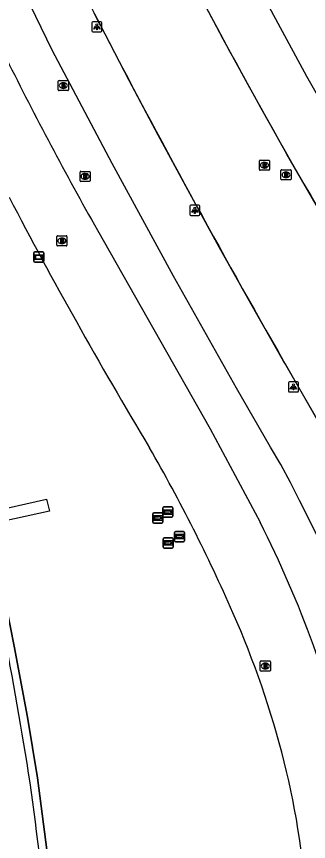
# Model space of a CAD drawing. Extents: x 155018 to 156648, y 383980 to 385733.
# Drawn here: x 156065 to 156093.8, y 384861.6 to 384943.1 of the extents above; entities that cross this region are included whole.
import ezdxf

# ---------------------------------------------------------------- set-up
doc = ezdxf.new("R2010")
doc.units = 0
for name, color, linetype in [('IMGEO_Brandkraan', 7, 'Continuous'), ('IMGEO_Dek', 7, 'Continuous'), ('IMGEO_Hek', 7, 'Continuous'), ('IMGEO_Lichtpunt', 7, 'Continuous'), ('IMGEO_Lijnafwatering', 7, 'Continuous'), ('IMGEO_Parkeervlak_open', 7, 'Continuous'), ('IMGEO_Rijbaan_lokaal_gesloten', 7, 'Continuous'), ('IMGEO_Rijbaan_regionaal_gesloten', 7, 'Continuous'), ('IMGEO_Rioolput', 7, 'Continuous'), ('IMGEO_Verklikker', 7, 'Continuous'), ('IMGEO_Voetpad_gesloten', 7, 'Continuous'), ('IMGEO_Voetpad_op_trap', 7, 'Continuous'), ('IMGEO_Wegwijzer', 7, 'Continuous')]:
    doc.layers.add(name, color=color, linetype=linetype)

msp = doc.modelspace()

# ---------------------------------------------------------------- linework, layer by layer
at = {"layer": 'IMGEO_Brandkraan'}
for p, q in [((156068.956, 384920.52), (156068.956, 384921.372)), ((156069.031, 384921.446), (156069.883, 384921.446)), ((156069.444, 384921.226), (156069.469, 384921.226)), ((156069.957, 384921.372), (156069.957, 384920.52)), ((156069.883, 384920.446), (156069.031, 384920.446)), ((156069.467, 384920.666), (156069.442, 384920.666))]:
    msp.add_line(p, q, dxfattribs=at)
for points in [[(156068.956, 384920.52), (156068.956, 384921.372)], [(156069.031, 384921.446), (156069.883, 384921.446)], [(156069.304, 384921.146), (156069.304, 384920.746), (156069.517, 384920.746)], [(156069.535, 384921.146), (156069.304, 384921.146)], [(156069.483, 384921.065), (156069.429, 384921.065), (156069.429, 384920.989)], [(156069.429, 384920.989), (156069.482, 384920.989)], [(156069.957, 384921.372), (156069.957, 384920.52)], [(156069.883, 384920.446), (156069.031, 384920.446)], [(156069.491, 384920.913), (156069.429, 384920.913), (156069.429, 384920.832)], [(156069.429, 384920.832), (156069.491, 384920.832)]]:
    msp.add_lwpolyline(points, dxfattribs=at)
for centre, radius, start, end in [((156069.033, 384921.37), 0.0765, 91.55205, 178.44795), ((156069.033, 384921.37), 0.0765, 91.55205, 178.44795), ((156069.484, 384921.027), 0.0379, 267.82845, 90.93552), ((156069.539, 384921.001), 0.145, 59.4692, 91.53667), ((156069.564, 384921.048), 0.0922, 285.51372, 58.15012), ((156069.881, 384921.37), 0.0765, 1.55205, 88.44795), ((156069.881, 384921.37), 0.0765, 1.55205, 88.44795), ((156069.033, 384920.522), 0.0765, 181.55205, 268.44795), ((156069.033, 384920.522), 0.0765, 181.55205, 268.44795), ((156069.492, 384920.872), 0.0404, 269.87594, 90.50774), ((156069.523, 384920.997), 0.251, 268.66757, 293.53466), ((156069.569, 384920.856), 0.105, 301.31148, 78.98903), ((156069.881, 384920.522), 0.0765, 271.55205, 358.44795), ((156069.881, 384920.522), 0.0765, 271.55205, 358.44795)]:
    msp.add_arc(centre, radius, start, end, dxfattribs=at)
for centre, major_axis, ratio, start_param, end_param in [((156069.443, 384920.946), (-0.387, 0.002), 0.722429, 4.712389, 7.853982), ((156069.468, 384920.946), (-0.39, 0.002), 0.717154, 1.570796, 4.712389)]:
    msp.add_ellipse(centre, major_axis=major_axis, ratio=ratio, start_param=start_param, end_param=end_param, dxfattribs=at)
at = {"layer": 'IMGEO_Dek'}
msp.add_lwpolyline([(156068.116, 384859.746), (156067.041, 384867.895), (156066.062, 384873.898), (156064.757, 384880.912), (156062.331, 384892.966), (156062.08, 384894.114), (156061.157, 384898.221), (156058.656, 384908.023), (156055.886, 384916.978), (156051.936, 384928.479), (156048.02, 384938.183), (156047.794, 384938.745), (156047.79, 384938.857), (156046.063, 384942.673), (156044.343, 384946.44)], dxfattribs=at)
at = {"layer": 'IMGEO_Hek'}
for centre, radius, start, end in [((155627.906, 384798.953), 443.726, 8.87476, 12.90185), ((155733.312, 384820.643), 336.276, 2.68705, 7.99403)]:
    msp.add_arc(centre, radius, start, end, dxfattribs=at)
at = {"layer": 'IMGEO_Lichtpunt'}
for p, q in [((156072.413, 384942.487), (156072.413, 384941.68)), ((156072.413, 384942.487), (156072.413, 384941.68)), ((156073.315, 384942.582), (156072.507, 384942.582)), ((156073.315, 384942.582), (156072.507, 384942.582)), ((156073.409, 384941.68), (156073.409, 384942.487)), ((156073.409, 384941.68), (156073.409, 384942.487)), ((156072.507, 384941.586), (156073.315, 384941.586)), ((156072.507, 384941.586), (156073.315, 384941.586)), ((156082.087, 384924.365), (156082.087, 384923.558)), ((156082.087, 384924.365), (156082.087, 384923.558)), ((156082.989, 384924.46), (156082.181, 384924.46)), ((156082.989, 384924.46), (156082.181, 384924.46)), ((156083.083, 384923.558), (156083.083, 384924.365)), ((156083.083, 384923.558), (156083.083, 384924.365)), ((156082.181, 384923.464), (156082.989, 384923.464)), ((156082.181, 384923.464), (156082.989, 384923.464)), ((156091.821, 384906.918), (156091.821, 384906.111)), ((156091.821, 384906.918), (156091.821, 384906.111)), ((156092.723, 384907.013), (156091.915, 384907.013)), ((156092.723, 384907.013), (156091.915, 384907.013)), ((156092.817, 384906.111), (156092.817, 384906.918)), ((156092.817, 384906.111), (156092.817, 384906.918)), ((156091.915, 384906.017), (156092.723, 384906.017)), ((156091.915, 384906.017), (156092.723, 384906.017))]:
    msp.add_line(p, q, dxfattribs=at)
for points in [[(156072.787, 384942.151), (156072.826, 384942.123), (156072.638, 384941.861), (156072.6, 384941.888), (156072.787, 384942.151)], [(156072.889, 384942.103), (156072.936, 384942.103), (156072.936, 384941.781), (156072.889, 384941.781), (156072.889, 384942.103)], [(156072.999, 384942.123), (156073.037, 384942.15), (156073.224, 384941.888), (156073.185, 384941.86), (156072.999, 384942.123)], [(156082.461, 384924.029), (156082.5, 384924.001), (156082.312, 384923.739), (156082.274, 384923.766), (156082.461, 384924.029)], [(156082.563, 384923.981), (156082.61, 384923.981), (156082.61, 384923.659), (156082.563, 384923.659), (156082.563, 384923.981)], [(156082.673, 384924.001), (156082.711, 384924.028), (156082.898, 384923.766), (156082.859, 384923.738), (156082.673, 384924.001)], [(156092.195, 384906.582), (156092.234, 384906.554), (156092.046, 384906.292), (156092.008, 384906.319), (156092.195, 384906.582)], [(156092.297, 384906.534), (156092.344, 384906.534), (156092.344, 384906.212), (156092.297, 384906.212), (156092.297, 384906.534)], [(156092.407, 384906.554), (156092.445, 384906.581), (156092.632, 384906.319), (156092.593, 384906.291), (156092.407, 384906.554)]]:
    msp.add_lwpolyline(points, dxfattribs=at)
for centre in [(156072.912, 384942.285), (156082.586, 384924.163), (156092.32, 384906.716)]:
    msp.add_circle(centre, 0.0994, dxfattribs=at)
for centre, start, end in [((156072.507, 384942.487), 90, 180), ((156072.507, 384942.487), 90, 180), ((156073.315, 384942.487), 0, 90), ((156073.315, 384942.487), 0, 90), ((156072.507, 384941.68), 180, 270), ((156072.507, 384941.68), 180, 270), ((156073.315, 384941.68), 270, 0), ((156073.315, 384941.68), 270, 360), ((156082.181, 384924.365), 90, 180), ((156082.181, 384924.365), 90, 180), ((156082.989, 384924.365), 0, 90), ((156082.989, 384924.365), 0, 90), ((156082.181, 384923.558), 180, 270), ((156082.181, 384923.558), 180, 270), ((156082.989, 384923.558), 270, 0), ((156082.989, 384923.558), 270, 360), ((156091.915, 384906.918), 90, 180), ((156091.915, 384906.918), 90, 180), ((156092.723, 384906.918), 0, 90), ((156092.723, 384906.918), 0, 90), ((156091.915, 384906.111), 180, 270), ((156091.915, 384906.111), 180, 270), ((156092.723, 384906.111), 270, 0), ((156092.723, 384906.111), 270, 360)]:
    msp.add_arc(centre, 0.0946, start, end, dxfattribs=at)
at = {"layer": 'IMGEO_Lijnafwatering'}
for points in [[(156085.389, 384940.862), (156084.412, 384942.692), (156083.442, 384944.526), (156082.48, 384946.363), (156080.455, 384950.295), (156078.461, 384954.242), (156076.497, 384958.205)], [(156081.884, 384925.986), (156078.969, 384931.383), (156076.093, 384936.8), (156073.254, 384942.237), (156073.052, 384942.635), (156072.85, 384943.034), (156072.649, 384943.433)], [(156094.932, 384923.87), (156091.679, 384929.494), (156088.497, 384935.158), (156085.389, 384940.862)], [(156091.517, 384908.756), (156091.346, 384909.055), (156088.151, 384914.676), (156084.996, 384920.319), (156081.884, 384925.986)], [(156100.857, 384891.377), (156099.856, 384893.53), (156098.791, 384895.652), (156097.664, 384897.742), (156096.725, 384899.626), (156095.719, 384901.476), (156094.65, 384903.29), (156091.517, 384908.756)]]:
    msp.add_lwpolyline(points, dxfattribs=at)
at = {"layer": 'IMGEO_Parkeervlak_open'}
for centre, radius, start, end in [((156414.727, 385106.453), 394.545, 207.33972, 209.36688), ((156482.987, 385143.598), 472.251, 209.23309, 210.98019), ((155930.001, 384815.468), 170.784, 23.73366, 29.86495), ((156001.964, 384846.973), 92.227, 14.1204, 23.8102), ((156016.594, 384850.628), 77.147, 2.67633, 14.13919)]:
    msp.add_arc(centre, radius, start, end, dxfattribs=at)
at = {"layer": 'IMGEO_Rijbaan_lokaal_gesloten'}
for points in [[(156096.005, 384889.122), (156092.909, 384895.285), (156092.02, 384897.077), (156091.067, 384898.836), (156090.049, 384900.559), (156086.705, 384906.394), (156080.476, 384917.441), (156074.405, 384928.575), (156068.494, 384939.796), (156062.513, 384952.087), (156056.957, 384964.576), (156051.834, 384977.248), (156049.091, 384984.184), (156046.375, 384991.13), (156043.687, 384998.086), (156041.559, 385003.679), (156039.454, 385009.281), (156037.369, 385014.89), (156033.423, 385025.897), (156029.714, 385036.985), (156026.244, 385048.151), (156025.327, 385051.243), (156029.135, 385057.216)], [(156100.23, 384925.664), (156093.629, 384937.193), (156087.336, 384948.893), (156081.454, 384960.531), (156075.84, 384972.302), (156070.497, 384984.197), (156067.954, 384990.126), (156065.462, 384996.076), (156063.021, 385002.047), (156060.491, 385008.438), (156058.028, 385014.855), (156055.633, 385021.298), (156052.833, 385029.38), (156050.277, 385037.543), (156047.968, 385045.779), (156047.751, 385046.517), (156047.593, 385047.269), (156047.494, 385048.032), (156047.454, 385048.799), (156047.474, 385049.574), (156047.554, 385050.345), (156047.694, 385051.108), (156047.893, 385051.857), (156048.342, 385053.543)], [(156072.965, 384921.998), (156084.105, 384902.357), (156089.032, 384893.143)]]:
    msp.add_lwpolyline(points, dxfattribs=at)
for centre, radius, start, end in [((156385.921, 385098.861), 359.475, 206.42022, 209.47233), ((155987.493, 384841.991), 113.696, 13.37684, 26.73742)]:
    msp.add_arc(centre, radius, start, end, dxfattribs=at)
at = {"layer": 'IMGEO_Rijbaan_regionaal_gesloten'}
msp.add_lwpolyline([(156091.346, 384909.055), (156094.65, 384903.29)], dxfattribs=at)
for centre, radius, start, end in [((156423.443, 385120.119), 392.778, 201.02552, 206.92879), ((156532.068, 385180.573), 506.935, 207.51698, 212.06708), ((156855.512, 385347.228), 880.877, 207.371559, 209.830002)]:
    msp.add_arc(centre, radius, start, end, dxfattribs=at)
at = {"layer": 'IMGEO_Rioolput'}
for p, q in [((156069.101, 384935.865), (156069.101, 384936.717)), ((156069.176, 384936.791), (156070.028, 384936.791)), ((156069.589, 384936.571), (156069.614, 384936.571)), ((156070.102, 384936.717), (156070.102, 384935.865)), ((156070.028, 384935.791), (156069.176, 384935.791)), ((156069.612, 384936.011), (156069.587, 384936.011)), ((156088.951, 384927.991), (156088.951, 384928.843)), ((156089.026, 384928.917), (156089.878, 384928.917)), ((156089.439, 384928.697), (156089.464, 384928.697)), ((156089.952, 384928.843), (156089.952, 384927.991)), ((156071.246, 384926.886), (156071.246, 384927.738)), ((156071.321, 384927.812), (156072.173, 384927.812)), ((156071.734, 384927.592), (156071.759, 384927.592)), ((156072.247, 384927.738), (156072.247, 384926.886)), ((156089.878, 384927.917), (156089.026, 384927.917)), ((156089.462, 384928.137), (156089.437, 384928.137)), ((156091.087, 384927.042), (156091.087, 384927.894)), ((156091.162, 384927.968), (156092.014, 384927.968)), ((156091.575, 384927.748), (156091.6, 384927.748)), ((156092.088, 384927.894), (156092.088, 384927.042)), ((156072.173, 384926.812), (156071.321, 384926.812)), ((156071.757, 384927.032), (156071.732, 384927.032)), ((156092.014, 384926.968), (156091.162, 384926.968)), ((156091.598, 384927.188), (156091.573, 384927.188)), ((156089.118, 384879.439), (156089.97, 384879.439)), ((156089.043, 384878.513), (156089.043, 384879.365)), ((156089.554, 384878.659), (156089.529, 384878.659)), ((156089.531, 384879.219), (156089.556, 384879.219)), ((156090.044, 384879.365), (156090.044, 384878.513)), ((156089.97, 384878.439), (156089.118, 384878.439))]:
    msp.add_line(p, q, dxfattribs=at)
for points in [[(156069.101, 384935.865), (156069.101, 384936.717)], [(156069.176, 384936.791), (156070.028, 384936.791)], [(156069.69, 384936.489), (156069.438, 384936.491), (156069.438, 384936.091)], [(156070.102, 384936.717), (156070.102, 384935.865)], [(156070.028, 384935.791), (156069.176, 384935.791)], [(156069.438, 384936.091), (156069.562, 384936.091), (156069.562, 384936.253), (156069.573, 384936.253)], [(156069.616, 384936.41), (156069.562, 384936.41), (156069.562, 384936.329)], [(156069.562, 384936.329), (156069.614, 384936.329)], [(156069.62, 384936.224), (156069.691, 384936.091), (156069.831, 384936.091), (156069.766, 384936.217)], [(156088.951, 384927.991), (156088.951, 384928.843)], [(156089.026, 384928.917), (156089.878, 384928.917)], [(156089.54, 384928.615), (156089.288, 384928.617), (156089.288, 384928.217)], [(156089.288, 384928.217), (156089.412, 384928.217), (156089.412, 384928.379), (156089.423, 384928.379)], [(156089.466, 384928.536), (156089.412, 384928.536), (156089.412, 384928.455)], [(156089.412, 384928.455), (156089.464, 384928.455)], [(156089.47, 384928.35), (156089.541, 384928.217), (156089.681, 384928.217), (156089.616, 384928.343)], [(156089.952, 384928.843), (156089.952, 384927.991)], [(156071.246, 384926.886), (156071.246, 384927.738)], [(156071.321, 384927.812), (156072.173, 384927.812)], [(156071.835, 384927.51), (156071.583, 384927.512), (156071.583, 384927.112)], [(156072.247, 384927.738), (156072.247, 384926.886)], [(156089.878, 384927.917), (156089.026, 384927.917)], [(156091.087, 384927.042), (156091.087, 384927.894)], [(156091.162, 384927.968), (156092.014, 384927.968)], [(156091.676, 384927.666), (156091.424, 384927.668), (156091.424, 384927.268)], [(156091.602, 384927.587), (156091.548, 384927.587), (156091.548, 384927.506)], [(156092.088, 384927.894), (156092.088, 384927.042)], [(156072.173, 384926.812), (156071.321, 384926.812)], [(156071.583, 384927.112), (156071.707, 384927.112), (156071.707, 384927.274), (156071.718, 384927.274)], [(156071.761, 384927.431), (156071.707, 384927.431), (156071.707, 384927.35)], [(156071.707, 384927.35), (156071.759, 384927.35)], [(156071.765, 384927.245), (156071.836, 384927.112), (156071.976, 384927.112), (156071.911, 384927.238)], [(156092.014, 384926.968), (156091.162, 384926.968)], [(156091.424, 384927.268), (156091.548, 384927.268), (156091.548, 384927.43), (156091.559, 384927.43)], [(156091.548, 384927.506), (156091.6, 384927.506)], [(156091.606, 384927.401), (156091.677, 384927.268), (156091.817, 384927.268), (156091.752, 384927.394)], [(156089.118, 384879.439), (156089.97, 384879.439)], [(156089.043, 384878.513), (156089.043, 384879.365)], [(156089.632, 384879.137), (156089.38, 384879.139), (156089.38, 384878.739)], [(156089.38, 384878.739), (156089.504, 384878.739), (156089.504, 384878.901), (156089.515, 384878.901)], [(156089.558, 384879.058), (156089.504, 384879.058), (156089.504, 384878.977)], [(156089.504, 384878.977), (156089.556, 384878.977)], [(156089.562, 384878.872), (156089.633, 384878.739), (156089.773, 384878.739), (156089.708, 384878.865)], [(156090.044, 384879.365), (156090.044, 384878.513)], [(156089.97, 384878.439), (156089.118, 384878.439)]]:
    msp.add_lwpolyline(points, dxfattribs=at)
for centre, radius, start, end in [((156069.178, 384936.715), 0.0765, 91.55205, 178.44795), ((156069.178, 384936.715), 0.0765, 91.55205, 178.44795), ((156069.689, 384936.379), 0.109, 350.36119, 89.41601), ((156070.026, 384936.715), 0.0765, 1.55205, 88.44795), ((156070.026, 384936.715), 0.0765, 1.55205, 88.44795), ((156069.178, 384935.867), 0.0765, 181.55205, 268.44795), ((156069.178, 384935.867), 0.0765, 181.55205, 268.44795), ((156069.572, 384936.2), 0.0533, 26.02933, 88.69889), ((156069.598, 384936.518), 0.19, 274.7715, 282.96867), ((156069.622, 384936.314), 0.0964, 77.00612, 93.18647), ((156069.636, 384936.371), 0.0378, 276.66336, 79.67722), ((156069.687, 384936.379), 0.112, 277.58423, 350.98172), ((156069.671, 384936.164), 0.108, 29.51342, 73.79051), ((156070.026, 384935.867), 0.0765, 271.55205, 358.44795), ((156070.026, 384935.867), 0.0765, 271.55205, 358.44795), ((156089.028, 384928.841), 0.0765, 91.55205, 178.44795), ((156089.028, 384928.841), 0.0765, 91.55205, 178.44795), ((156089.422, 384928.326), 0.0533, 26.02933, 88.69889), ((156089.448, 384928.644), 0.19, 274.7715, 282.96867), ((156089.472, 384928.44), 0.0964, 77.00612, 93.18647), ((156089.486, 384928.497), 0.0378, 276.66336, 79.67722), ((156089.539, 384928.505), 0.109, 350.36119, 89.41601), ((156089.537, 384928.505), 0.112, 277.58423, 350.98172), ((156089.521, 384928.29), 0.108, 29.51342, 73.79051), ((156089.876, 384928.841), 0.0765, 1.55205, 88.44795), ((156089.876, 384928.841), 0.0765, 1.55205, 88.44795), ((156071.323, 384927.736), 0.0765, 91.55205, 178.44795), ((156071.323, 384927.736), 0.0765, 91.55205, 178.44795), ((156071.834, 384927.4), 0.109, 350.36119, 89.41601), ((156072.171, 384927.736), 0.0765, 1.55205, 88.44795), ((156072.171, 384927.736), 0.0765, 1.55205, 88.44795), ((156089.028, 384927.993), 0.0765, 181.55205, 268.44795), ((156089.028, 384927.993), 0.0765, 181.55205, 268.44795), ((156089.876, 384927.993), 0.0765, 271.55205, 358.44795), ((156089.876, 384927.993), 0.0765, 271.55205, 358.44795), ((156091.164, 384927.892), 0.0765, 91.55205, 178.44795), ((156091.164, 384927.892), 0.0765, 91.55205, 178.44795), ((156091.584, 384927.695), 0.19, 274.7715, 282.96867), ((156091.608, 384927.491), 0.0964, 77.00612, 93.18647), ((156091.622, 384927.548), 0.0378, 276.66336, 79.67722), ((156091.675, 384927.556), 0.109, 350.36119, 89.41601), ((156091.673, 384927.556), 0.112, 277.58423, 350.98172), ((156092.012, 384927.892), 0.0765, 1.55205, 88.44795), ((156092.012, 384927.892), 0.0765, 1.55205, 88.44795), ((156071.323, 384926.888), 0.0765, 181.55205, 268.44795), ((156071.323, 384926.888), 0.0765, 181.55205, 268.44795), ((156071.717, 384927.221), 0.0533, 26.02933, 88.69889), ((156071.743, 384927.539), 0.19, 274.7715, 282.96867), ((156071.767, 384927.335), 0.0964, 77.00612, 93.18647), ((156071.781, 384927.392), 0.0378, 276.66336, 79.67722), ((156071.832, 384927.4), 0.112, 277.58423, 350.98172), ((156071.816, 384927.185), 0.108, 29.51342, 73.79051), ((156072.171, 384926.888), 0.0765, 271.55205, 358.44795), ((156072.171, 384926.888), 0.0765, 271.55205, 358.44795), ((156091.164, 384927.044), 0.0765, 181.55205, 268.44795), ((156091.164, 384927.044), 0.0765, 181.55205, 268.44795), ((156091.558, 384927.377), 0.0533, 26.02933, 88.69889), ((156091.657, 384927.341), 0.108, 29.51342, 73.79051), ((156092.012, 384927.044), 0.0765, 271.55205, 358.44795), ((156092.012, 384927.044), 0.0765, 271.55205, 358.44795), ((156089.12, 384879.363), 0.0765, 91.55205, 178.44795), ((156089.12, 384879.363), 0.0765, 91.55205, 178.44795), ((156089.968, 384879.363), 0.0765, 1.55205, 88.44795), ((156089.968, 384879.363), 0.0765, 1.55205, 88.44795), ((156089.514, 384878.848), 0.0533, 26.02933, 88.69889), ((156089.54, 384879.166), 0.19, 274.7715, 282.96867), ((156089.564, 384878.962), 0.0964, 77.00612, 93.18647), ((156089.578, 384879.019), 0.0378, 276.66336, 79.67722), ((156089.631, 384879.027), 0.109, 350.36119, 89.41601), ((156089.629, 384879.027), 0.112, 277.58423, 350.98172), ((156089.613, 384878.812), 0.108, 29.51342, 73.79051), ((156089.12, 384878.515), 0.0765, 181.55205, 268.44795), ((156089.12, 384878.515), 0.0765, 181.55205, 268.44795), ((156089.968, 384878.515), 0.0765, 271.55205, 358.44795), ((156089.968, 384878.515), 0.0765, 271.55205, 358.44795)]:
    msp.add_arc(centre, radius, start, end, dxfattribs=at)
for centre, major_axis, ratio, start_param, end_param in [((156069.588, 384936.291), (-0.387, 0.002), 0.722429, 4.712389, 7.853982), ((156069.613, 384936.291), (-0.39, 0.002), 0.717154, 1.570796, 4.712389), ((156089.438, 384928.417), (-0.387, 0.002), 0.722429, 4.712389, 7.853982), ((156089.463, 384928.417), (-0.39, 0.002), 0.717154, 1.570796, 4.712389), ((156071.733, 384927.312), (-0.387, 0.002), 0.722429, 4.712389, 7.853982), ((156071.758, 384927.312), (-0.39, 0.002), 0.717154, 1.570796, 4.712389), ((156091.574, 384927.468), (-0.387, 0.002), 0.722429, 4.712389, 7.853982), ((156091.599, 384927.468), (-0.39, 0.002), 0.717154, 1.570796, 4.712389), ((156089.53, 384878.939), (-0.387, 0.002), 0.722429, 4.712389, 7.853982), ((156089.555, 384878.939), (-0.39, 0.002), 0.717154, 1.570796, 4.712389)]:
    msp.add_ellipse(centre, major_axis=major_axis, ratio=ratio, start_param=start_param, end_param=end_param, dxfattribs=at)
at = {"layer": 'IMGEO_Verklikker'}
for p, q in [((156066.669, 384918.945), (156066.669, 384919.745)), ((156066.669, 384919.745), (156066.669, 384918.945)), ((156066.769, 384919.845), (156067.559, 384919.845)), ((156067.559, 384919.845), (156066.769, 384919.845)), ((156067.659, 384919.745), (156067.659, 384918.945)), ((156067.659, 384918.945), (156067.659, 384919.745)), ((156067.559, 384918.845), (156066.769, 384918.845)), ((156066.769, 384918.845), (156067.559, 384918.845))]:
    msp.add_line(p, q, dxfattribs=at)
for points in [[(156066.77, 384919.577), (156067.558, 384919.577), (156067.558, 384919.113), (156066.77, 384919.113), (156066.77, 384919.577)], [(156066.835, 384919.512), (156066.835, 384919.178), (156067.493, 384919.178), (156067.493, 384919.512), (156066.835, 384919.512)]]:
    msp.add_lwpolyline(points, dxfattribs=at)
for centre, start, end in [((156066.769, 384919.745), 90, 180), ((156066.769, 384919.745), 90, 180), ((156067.559, 384919.745), 0, 90), ((156067.559, 384919.745), 360, 90), ((156066.769, 384918.945), 180, 270), ((156066.769, 384918.945), 180, 270), ((156067.559, 384918.945), 270, 0), ((156067.559, 384918.945), 270, 0)]:
    msp.add_arc(centre, 0.1, start, end, dxfattribs=at)
at = {"layer": 'IMGEO_Voetpad_gesloten'}
for points in [[(156068.116, 384859.746), (156067.041, 384867.895), (156066.062, 384873.898), (156064.757, 384880.912), (156062.331, 384892.966), (156062.08, 384894.114), (156061.157, 384898.221), (156058.656, 384908.023), (156055.886, 384916.978), (156051.936, 384928.479), (156048.02, 384938.183), (156047.794, 384938.745), (156047.79, 384938.857), (156046.063, 384942.673), (156044.343, 384946.44)], [(156062.331, 384892.966), (156064.757, 384880.912), (156066.062, 384873.898), (156067.041, 384867.895), (156068.116, 384859.746), (156069.485, 384845.924)]]:
    msp.add_lwpolyline(points, dxfattribs=at)
at = {"layer": 'IMGEO_Voetpad_op_trap'}
msp.add_lwpolyline([(156062.08, 384894.114), (156067.946, 384895.427), (156068.244, 384894.235), (156062.331, 384892.966)], dxfattribs=at)
at = {"layer": 'IMGEO_Wegwijzer'}
for p, q in [((156079.425, 384893.754), (156079.425, 384894.554)), ((156079.425, 384894.554), (156079.425, 384893.754)), ((156079.525, 384894.654), (156080.315, 384894.654)), ((156080.315, 384894.654), (156079.525, 384894.654)), ((156080.415, 384894.554), (156080.415, 384893.754)), ((156080.415, 384893.754), (156080.415, 384894.554)), ((156078.419, 384893.165), (156078.419, 384893.965)), ((156078.419, 384893.965), (156078.419, 384893.165)), ((156078.519, 384894.065), (156079.309, 384894.065)), ((156079.309, 384894.065), (156078.519, 384894.065)), ((156079.409, 384893.965), (156079.409, 384893.165)), ((156079.409, 384893.165), (156079.409, 384893.965)), ((156080.315, 384893.654), (156079.525, 384893.654)), ((156079.525, 384893.654), (156080.315, 384893.654)), ((156079.309, 384893.065), (156078.519, 384893.065)), ((156078.519, 384893.065), (156079.309, 384893.065)), ((156080.583, 384891.323), (156080.583, 384892.123)), ((156080.583, 384892.123), (156080.583, 384891.323)), ((156080.683, 384892.223), (156081.473, 384892.223)), ((156081.473, 384892.223), (156080.683, 384892.223)), ((156081.573, 384892.123), (156081.573, 384891.323)), ((156081.573, 384891.323), (156081.573, 384892.123)), ((156079.463, 384890.697), (156079.463, 384891.497)), ((156079.463, 384891.497), (156079.463, 384890.697)), ((156079.563, 384891.597), (156080.353, 384891.597)), ((156080.353, 384891.597), (156079.563, 384891.597)), ((156080.453, 384891.497), (156080.453, 384890.697)), ((156080.453, 384890.697), (156080.453, 384891.497)), ((156081.473, 384891.223), (156080.683, 384891.223)), ((156080.683, 384891.223), (156081.473, 384891.223)), ((156080.353, 384890.597), (156079.563, 384890.597)), ((156079.563, 384890.597), (156080.353, 384890.597))]:
    msp.add_line(p, q, dxfattribs=at)
for points in [[(156079.526, 384894.386), (156080.314, 384894.386), (156080.314, 384893.922), (156079.526, 384893.922), (156079.526, 384894.386)], [(156079.591, 384894.238), (156079.591, 384894.154), (156079.591, 384894.07), (156080.002, 384894.07), (156080.002, 384893.987), (156080.249, 384894.154), (156080.002, 384894.321), (156080.002, 384894.238), (156079.591, 384894.238)], [(156078.52, 384893.797), (156079.308, 384893.797), (156079.308, 384893.333), (156078.52, 384893.333), (156078.52, 384893.797)], [(156078.585, 384893.649), (156078.585, 384893.565), (156078.585, 384893.481), (156078.996, 384893.481), (156078.996, 384893.398), (156079.243, 384893.565), (156078.996, 384893.732), (156078.996, 384893.649), (156078.585, 384893.649)], [(156080.684, 384891.955), (156081.472, 384891.955), (156081.472, 384891.491), (156080.684, 384891.491), (156080.684, 384891.955)], [(156080.749, 384891.807), (156080.749, 384891.723), (156080.749, 384891.639), (156081.16, 384891.639), (156081.16, 384891.556), (156081.407, 384891.723), (156081.16, 384891.89), (156081.16, 384891.807), (156080.749, 384891.807)], [(156079.564, 384891.329), (156080.352, 384891.329), (156080.352, 384890.865), (156079.564, 384890.865), (156079.564, 384891.329)], [(156079.629, 384891.181), (156079.629, 384891.097), (156079.629, 384891.013), (156080.04, 384891.013), (156080.04, 384890.93), (156080.287, 384891.097), (156080.04, 384891.264), (156080.04, 384891.181), (156079.629, 384891.181)]]:
    msp.add_lwpolyline(points, dxfattribs=at)
for centre, start, end in [((156079.525, 384894.554), 90, 180), ((156079.525, 384894.554), 90, 180), ((156080.315, 384894.554), 0, 90), ((156080.315, 384894.554), 360, 90), ((156078.519, 384893.965), 90, 180), ((156078.519, 384893.965), 90, 180), ((156079.309, 384893.965), 0, 90), ((156079.309, 384893.965), 360, 90), ((156079.525, 384893.754), 180, 270), ((156079.525, 384893.754), 180, 270), ((156080.315, 384893.754), 270, 0), ((156080.315, 384893.754), 270, 0), ((156078.519, 384893.165), 180, 270), ((156078.519, 384893.165), 180, 270), ((156079.309, 384893.165), 270, 0), ((156079.309, 384893.165), 270, 0), ((156080.683, 384892.123), 90, 180), ((156080.683, 384892.123), 90, 180), ((156081.473, 384892.123), 0, 90), ((156081.473, 384892.123), 360, 90), ((156079.563, 384891.497), 90, 180), ((156079.563, 384891.497), 90, 180), ((156080.353, 384891.497), 0, 90), ((156080.353, 384891.497), 360, 90), ((156080.683, 384891.323), 180, 270), ((156080.683, 384891.323), 180, 270), ((156081.473, 384891.323), 270, 0), ((156081.473, 384891.323), 270, 0), ((156079.563, 384890.697), 180, 270), ((156079.563, 384890.697), 180, 270), ((156080.353, 384890.697), 270, 0), ((156080.353, 384890.697), 270, 0)]:
    msp.add_arc(centre, 0.1, start, end, dxfattribs=at)

doc.saveas('drawing.dxf')
